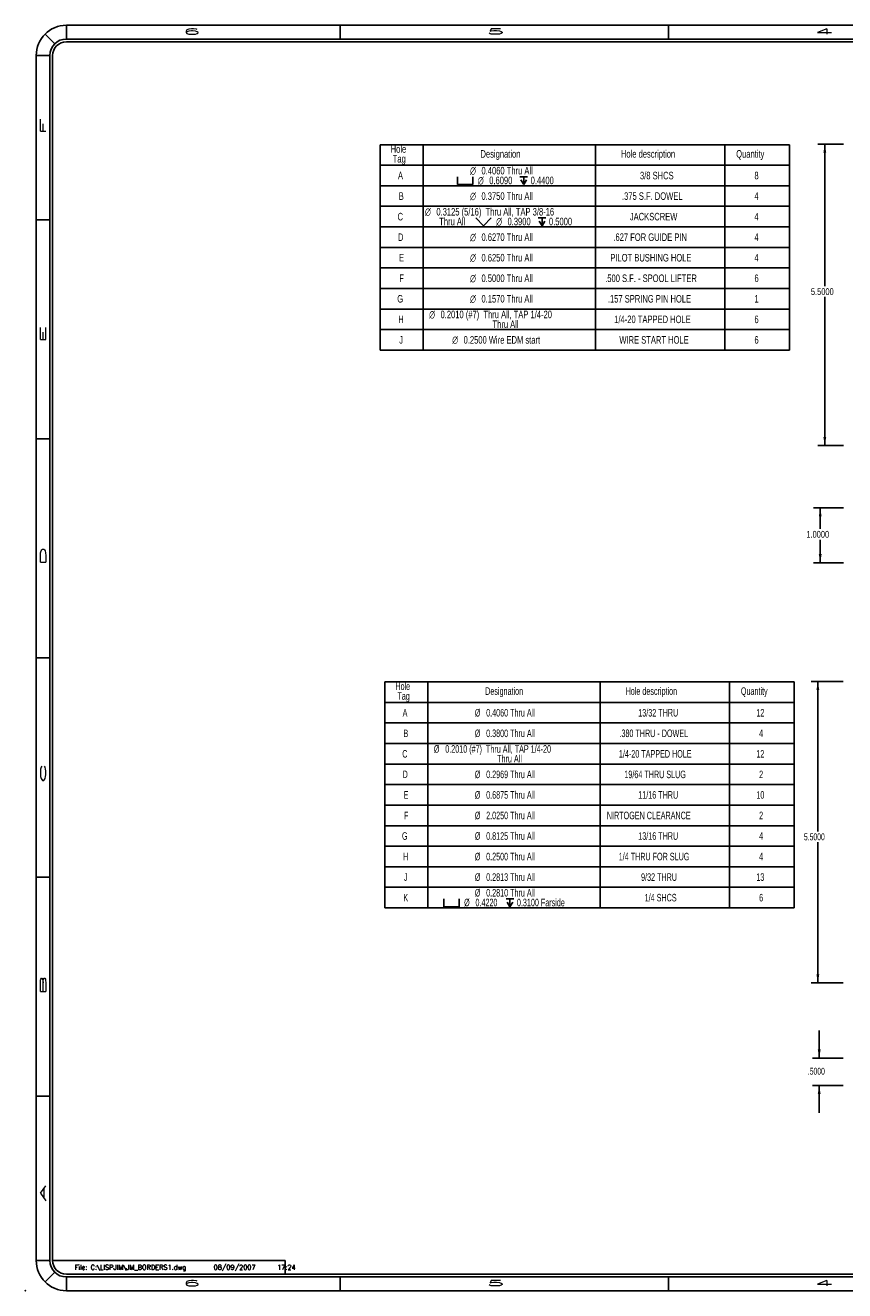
# Model space of a CAD drawing. Header units: inches. Extents: x 220 to 877, y 4 to 174.
# Tile 287 of 656: x 412 to 427, y 88 to 111. Entities that reach past the tile are written whole.
import ezdxf

# ---------------------------------------------------------------- set-up
doc = ezdxf.new("R2010")
doc.units = ezdxf.units.IN
doc.header["$LTSCALE"] = 0.5
doc.header["$MEASUREMENT"] = 0
doc.layers.add('SID-M-D', color=42, linetype='Continuous')
doc.layers.add('SID-M-S', color=105, linetype='Continuous')
doc.styles.add('DM_AUTO_PLOT_UPDATE', font='ROMANS.SHX')
doc.styles.add('R', font='ROMAND.SHX')
doc.styles.add('SLDTEXTSTYLE0', font='TXT', dxfattribs={"width": 0.595745})

# ---------------------------------------------------------------- blocks, each defined once
blk = doc.blocks.new('*U9')
at = {"layer": 'SID-M-D'}
blk.add_point((-34.75, -0.55), dxfattribs=at)
at = {"layer": 'SID-M-S'}
for p, q in [((0, 22.55), (-34, 22.55)), ((-34, 22.3), (-34, 22.55)), ((-29, 22.55), (-29, 22.3)), ((-23, 22.55), (-23, 22.3)), ((-34.212, 22.212), (-34.389, 22.389)), ((0, 22.3), (-34, 22.3)), ((0, 22.25), (-34, 22.25)), ((-34.3, 22), (-34.55, 22)), ((-34.55, 22), (-34.55, 0)), ((-34.3, 22), (-34.3, 0)), ((-34.25, 22), (-34.25, 0)), ((-34.55, 19), (-34.3, 19)), ((-34.55, 15), (-34.3, 15)), ((-34.55, 11), (-34.3, 11)), ((-34.55, 7), (-34.3, 7)), ((-34.55, 3), (-34.3, 3)), ((-34.3, 0), (-34.55, 0)), ((-34.212, -0.212), (-34.389, -0.389)), ((-34.25, 0), (-30, 0)), ((-30, 0), (-30, -0.25)), ((-34, -0.25), (0, -0.25)), ((-34, -0.3), (0, -0.3)), ((-34, -0.3), (-34, -0.55)), ((-29, -0.3), (-29, -0.55)), ((-23, -0.3), (-23, -0.55)), ((-34, -0.55), (0, -0.55))]:
    blk.add_line(p, q, dxfattribs=at)
for centre, radius, start, end in [((-34, 22), 0.55, 90, 180), ((-34, 22), 0.3, 90, 180), ((-34, 22), 0.25, 90, 180), ((-34, 0), 0.55, 180, 270), ((-34, 0), 0.3, 180, 270), ((-34, 0), 0.25, 180, 270)]:
    blk.add_arc(centre, radius, start, end, dxfattribs=at)
at = {"layer": 'SID-M-D', "style": 'R', "width": 4}
for s, p in [('6', (-31.882, 22.386)), ('5', (-26.327, 22.386)), ('4', (-20.327, 22.386)), ('6', (-31.882, -0.464)), ('5', (-26.327, -0.464)), ('4', (-20.327, -0.464))]:
    blk.add_text(s, height=0.1, dxfattribs=at).set_placement(p)
for s, p in [('F', (-34.374, 20.547)), ('E', (-34.374, 16.743)), ('D', (-34.374, 12.681)), ('C', (-34.374, 8.715)), ('B', (-34.374, 4.846)), ('A', (-34.374, 1.074))]:
    blk.add_text(s, height=0.1, rotation=90, dxfattribs=at).set_placement(p)
blk = doc.blocks.new('SW_SYMBOL_HOLE_SPOT')
at = {"layer": 'SID-M-D', "color": 0}
for p, q in [((0, 34.4), (0, 3)), ((0, 3), (63, 3)), ((63, 3), (63, 34.4))]:
    blk.add_line(p, q, dxfattribs=at)
blk = doc.blocks.new('SW_SYMBOL_HOLE_DEPTH')
at = {"layer": 'SID-M-D', "color": 0}
for p, q in [((0, 34.4), (31.5, 34.4)), ((3.9, 21.9), (15.7, 3)), ((15.7, 34.4), (15.7, 3)), ((27.6, 21.9), (15.7, 3))]:
    blk.add_line(p, q, dxfattribs=at)

msp = doc.modelspace()

# ---------------------------------------------------------------- linework, layer by layer
at = {"layer": 'SID-M-D', "color": 0}
for p, q in [((418.58443, 108.67232), (418.58443, 108.29732)), ((418.58443, 108.67232), (419.37184, 108.67232)), ((419.37184, 108.67232), (419.37184, 108.29732)), ((419.37184, 108.67232), (422.52144, 108.67232)), ((422.52144, 108.67232), (422.52144, 108.29732)), ((422.52144, 108.67232), (424.88365, 108.67232)), ((424.88365, 108.67232), (424.88365, 108.29732)), ((424.88365, 108.67232), (426.06475, 108.67232)), ((426.06475, 108.67232), (426.06475, 108.29732)), ((418.58443, 108.29732), (419.37184, 108.29732)), ((418.58443, 108.29732), (418.58443, 107.92232)), ((419.37184, 108.29732), (422.52144, 108.29732)), ((419.37184, 108.29732), (419.37184, 107.92232)), ((422.52144, 108.29732), (424.88365, 108.29732)), ((422.52144, 108.29732), (422.52144, 107.92232)), ((424.88365, 108.29732), (426.06475, 108.29732)), ((424.88365, 108.29732), (424.88365, 107.92232)), ((426.06475, 108.29732), (426.06475, 107.92232)), ((418.58443, 107.92232), (418.58443, 107.54732)), ((418.58443, 107.92232), (419.37184, 107.92232)), ((419.37184, 107.92232), (419.37184, 107.54732)), ((419.37184, 107.92232), (422.52144, 107.92232)), ((419.99837, 108.08434), (419.99837, 107.94353)), ((419.99837, 107.94353), (420.27999, 107.94353)), ((420.27999, 107.94353), (420.27999, 108.08434)), ((421.13804, 108.08434), (421.27885, 108.08434)), ((421.15565, 108.02802), (421.20845, 107.94353)), ((421.20845, 108.08434), (421.20845, 107.94353)), ((421.26125, 108.02802), (421.20845, 107.94353)), ((422.52144, 107.92232), (422.52144, 107.54732)), ((422.52144, 107.92232), (424.88365, 107.92232)), ((424.88365, 107.92232), (424.88365, 107.54732)), ((424.88365, 107.92232), (426.06475, 107.92232)), ((426.06475, 107.92232), (426.06475, 107.54732)), ((418.58443, 107.54732), (418.58443, 107.17232)), ((418.58443, 107.54732), (419.37184, 107.54732)), ((419.37184, 107.54732), (419.37184, 107.17232)), ((419.37184, 107.54732), (422.52144, 107.54732)), ((422.52144, 107.54732), (422.52144, 107.17232)), ((422.52144, 107.54732), (424.88365, 107.54732)), ((424.88365, 107.54732), (424.88365, 107.17232)), ((424.88365, 107.54732), (426.06475, 107.54732)), ((426.06475, 107.54732), (426.06475, 107.17232)), ((420.33262, 107.33434), (420.47343, 107.19353)), ((420.47343, 107.19353), (420.61424, 107.33434)), ((421.47229, 107.33434), (421.6131, 107.33434)), ((421.4899, 107.27802), (421.5427, 107.19353)), ((421.5427, 107.33434), (421.5427, 107.19353)), ((421.5955, 107.27802), (421.5427, 107.19353)), ((418.58443, 107.17232), (418.58443, 106.79732)), ((418.58443, 107.17232), (419.37184, 107.17232)), ((419.37184, 107.17232), (419.37184, 106.79732)), ((419.37184, 107.17232), (422.52144, 107.17232)), ((422.52144, 107.17232), (422.52144, 106.79732)), ((422.52144, 107.17232), (424.88365, 107.17232)), ((424.88365, 107.17232), (424.88365, 106.79732)), ((424.88365, 107.17232), (426.06475, 107.17232)), ((426.06475, 107.17232), (426.06475, 106.79732)), ((418.58443, 106.79732), (418.58443, 106.42232)), ((418.58443, 106.79732), (419.37184, 106.79732)), ((419.37184, 106.79732), (419.37184, 106.42232)), ((419.37184, 106.79732), (422.52144, 106.79732)), ((422.52144, 106.79732), (422.52144, 106.42232)), ((422.52144, 106.79732), (424.88365, 106.79732)), ((424.88365, 106.79732), (424.88365, 106.42232)), ((424.88365, 106.79732), (426.06475, 106.79732)), ((426.06475, 106.79732), (426.06475, 106.42232)), ((418.58443, 106.42232), (418.58443, 106.04732)), ((418.58443, 106.42232), (419.37184, 106.42232)), ((419.37184, 106.42232), (419.37184, 106.04732)), ((419.37184, 106.42232), (422.52144, 106.42232)), ((422.52144, 106.42232), (422.52144, 106.04732)), ((422.52144, 106.42232), (424.88365, 106.42232)), ((424.88365, 106.42232), (424.88365, 106.04732)), ((424.88365, 106.42232), (426.06475, 106.42232)), ((426.06475, 106.42232), (426.06475, 106.04732)), ((418.58443, 106.04732), (418.58443, 105.67232)), ((418.58443, 106.04732), (419.37184, 106.04732)), ((419.37184, 106.04732), (419.37184, 105.67232)), ((419.37184, 106.04732), (422.52144, 106.04732)), ((422.52144, 106.04732), (422.52144, 105.67232)), ((422.52144, 106.04732), (424.88365, 106.04732)), ((424.88365, 106.04732), (424.88365, 105.67232)), ((424.88365, 106.04732), (426.06475, 106.04732)), ((426.06475, 106.04732), (426.06475, 105.67232)), ((418.58443, 105.67232), (418.58443, 105.29732)), ((418.58443, 105.67232), (419.37184, 105.67232)), ((419.37184, 105.67232), (419.37184, 105.29732)), ((419.37184, 105.67232), (422.52144, 105.67232)), ((422.52144, 105.67232), (422.52144, 105.29732)), ((422.52144, 105.67232), (424.88365, 105.67232)), ((424.88365, 105.67232), (424.88365, 105.29732)), ((424.88365, 105.67232), (426.06475, 105.67232)), ((426.06475, 105.67232), (426.06475, 105.29732)), ((418.58443, 105.29732), (418.58443, 104.92232)), ((418.58443, 105.29732), (419.37184, 105.29732)), ((419.37184, 105.29732), (419.37184, 104.92232)), ((419.37184, 105.29732), (422.52144, 105.29732)), ((422.52144, 105.29732), (422.52144, 104.92232)), ((422.52144, 105.29732), (424.88365, 105.29732)), ((424.88365, 105.29732), (424.88365, 104.92232)), ((424.88365, 105.29732), (426.06475, 105.29732)), ((426.06475, 105.29732), (426.06475, 104.92232)), ((418.58443, 104.92232), (419.37184, 104.92232)), ((419.37184, 104.92232), (422.52144, 104.92232)), ((422.52144, 104.92232), (424.88365, 104.92232)), ((424.88365, 104.92232), (426.06475, 104.92232)), ((418.67019, 98.86537), (418.67019, 98.49037)), ((418.67019, 98.86537), (419.45759, 98.86537)), ((419.45759, 98.86537), (419.45759, 98.49037)), ((419.45759, 98.86537), (422.6072, 98.86537)), ((422.6072, 98.86537), (422.6072, 98.49037)), ((422.6072, 98.86537), (424.9694, 98.86537)), ((424.9694, 98.86537), (424.9694, 98.49037)), ((424.9694, 98.86537), (426.1505, 98.86537)), ((426.1505, 98.86537), (426.1505, 98.49037)), ((418.67019, 98.49037), (419.45759, 98.49037)), ((418.67019, 98.49037), (418.67019, 98.11537)), ((419.45759, 98.49037), (422.6072, 98.49037)), ((419.45759, 98.49037), (419.45759, 98.11537)), ((422.6072, 98.49037), (424.9694, 98.49037)), ((422.6072, 98.49037), (422.6072, 98.11537)), ((424.9694, 98.49037), (426.1505, 98.49037)), ((424.9694, 98.49037), (424.9694, 98.11537)), ((426.1505, 98.49037), (426.1505, 98.11537)), ((418.67019, 98.11537), (418.67019, 97.74037)), ((418.67019, 98.11537), (419.45759, 98.11537)), ((419.45759, 98.11537), (419.45759, 97.74037)), ((419.45759, 98.11537), (422.6072, 98.11537)), ((422.6072, 98.11537), (422.6072, 97.74037)), ((422.6072, 98.11537), (424.9694, 98.11537)), ((424.9694, 98.11537), (424.9694, 97.74037)), ((424.9694, 98.11537), (426.1505, 98.11537)), ((426.1505, 98.11537), (426.1505, 97.74037)), ((418.67019, 97.74037), (418.67019, 97.36537)), ((418.67019, 97.74037), (419.45759, 97.74037)), ((419.45759, 97.74037), (419.45759, 97.36537)), ((419.45759, 97.74037), (422.6072, 97.74037)), ((422.6072, 97.74037), (422.6072, 97.36537)), ((422.6072, 97.74037), (424.9694, 97.74037)), ((424.9694, 97.74037), (424.9694, 97.36537)), ((424.9694, 97.74037), (426.1505, 97.74037)), ((426.1505, 97.74037), (426.1505, 97.36537)), ((418.67019, 97.36537), (418.67019, 96.99037)), ((418.67019, 97.36537), (419.45759, 97.36537)), ((419.45759, 97.36537), (419.45759, 96.99037)), ((419.45759, 97.36537), (422.6072, 97.36537)), ((422.6072, 97.36537), (422.6072, 96.99037)), ((422.6072, 97.36537), (424.9694, 97.36537)), ((424.9694, 97.36537), (424.9694, 96.99037)), ((424.9694, 97.36537), (426.1505, 97.36537)), ((426.1505, 97.36537), (426.1505, 96.99037)), ((418.67019, 96.99037), (418.67019, 96.61537)), ((418.67019, 96.99037), (419.45759, 96.99037)), ((419.45759, 96.99037), (419.45759, 96.61537)), ((419.45759, 96.99037), (422.6072, 96.99037)), ((422.6072, 96.99037), (422.6072, 96.61537)), ((422.6072, 96.99037), (424.9694, 96.99037)), ((424.9694, 96.99037), (424.9694, 96.61537)), ((424.9694, 96.99037), (426.1505, 96.99037)), ((426.1505, 96.99037), (426.1505, 96.61537)), ((418.67019, 96.61537), (418.67019, 96.24037)), ((418.67019, 96.61537), (419.45759, 96.61537)), ((419.45759, 96.61537), (419.45759, 96.24037)), ((419.45759, 96.61537), (422.6072, 96.61537)), ((422.6072, 96.61537), (422.6072, 96.24037)), ((422.6072, 96.61537), (424.9694, 96.61537)), ((424.9694, 96.61537), (424.9694, 96.24037)), ((424.9694, 96.61537), (426.1505, 96.61537)), ((426.1505, 96.61537), (426.1505, 96.24037)), ((418.67019, 96.24037), (418.67019, 95.86537)), ((418.67019, 96.24037), (419.45759, 96.24037)), ((419.45759, 96.24037), (419.45759, 95.86537)), ((419.45759, 96.24037), (422.6072, 96.24037)), ((422.6072, 96.24037), (422.6072, 95.86537)), ((422.6072, 96.24037), (424.9694, 96.24037)), ((424.9694, 96.24037), (424.9694, 95.86537)), ((424.9694, 96.24037), (426.1505, 96.24037)), ((426.1505, 96.24037), (426.1505, 95.86537)), ((418.67019, 95.86537), (418.67019, 95.49037)), ((418.67019, 95.86537), (419.45759, 95.86537)), ((419.45759, 95.86537), (419.45759, 95.49037)), ((419.45759, 95.86537), (422.6072, 95.86537)), ((422.6072, 95.86537), (422.6072, 95.49037)), ((422.6072, 95.86537), (424.9694, 95.86537)), ((424.9694, 95.86537), (424.9694, 95.49037)), ((424.9694, 95.86537), (426.1505, 95.86537)), ((426.1505, 95.86537), (426.1505, 95.49037)), ((418.67019, 95.49037), (418.67019, 95.11537)), ((418.67019, 95.49037), (419.45759, 95.49037)), ((419.45759, 95.49037), (419.45759, 95.11537)), ((419.45759, 95.49037), (422.6072, 95.49037)), ((422.6072, 95.49037), (422.6072, 95.11537)), ((422.6072, 95.49037), (424.9694, 95.49037)), ((424.9694, 95.49037), (424.9694, 95.11537)), ((424.9694, 95.49037), (426.1505, 95.49037)), ((426.1505, 95.49037), (426.1505, 95.11537)), ((418.67019, 95.11537), (418.67019, 94.74037)), ((418.67019, 95.11537), (419.45759, 95.11537)), ((419.45759, 95.11537), (419.45759, 94.74037)), ((419.45759, 95.11537), (422.6072, 95.11537)), ((422.6072, 95.11537), (422.6072, 94.74037)), ((422.6072, 95.11537), (424.9694, 95.11537)), ((424.9694, 95.11537), (424.9694, 94.74037)), ((424.9694, 95.11537), (426.1505, 95.11537)), ((426.1505, 95.11537), (426.1505, 94.74037)), ((418.67019, 94.74037), (419.45759, 94.74037)), ((419.45759, 94.74037), (422.6072, 94.74037)), ((422.6072, 94.74037), (424.9694, 94.74037)), ((424.9694, 94.74037), (426.1505, 94.74037))]:
    msp.add_line(p, q, dxfattribs=at)
at = {"layer": 'SID-M-D'}
for p, q in [((427.05292, 108.68088), (426.58422, 108.68088)), ((426.70922, 108.68088), (426.70922, 106.0903)), ((426.70922, 103.18088), (426.70922, 105.89186)), ((427.05292, 103.18088), (426.58422, 103.18088)), ((427.05292, 102.04184), (426.50031, 102.04184)), ((426.62531, 102.04184), (426.62531, 101.65954)), ((426.62531, 101.04184), (426.62531, 101.4611)), ((427.05292, 101.04184), (426.50031, 101.04184)), ((427.04259, 98.87262), (426.45688, 98.87262)), ((426.58188, 98.87262), (426.58188, 96.13696)), ((426.58188, 93.37262), (426.58188, 95.93852)), ((427.04259, 93.37262), (426.45688, 93.37262)), ((426.60666, 91.99902), (426.60666, 92.49902)), ((427.04259, 91.99902), (426.48166, 91.99902)), ((427.04259, 91.49902), (426.48166, 91.49902)), ((426.60666, 91.49902), (426.60666, 90.99902))]:
    msp.add_line(p, q, dxfattribs=at)
for points in [[(426.70922, 108.68088), (426.68322, 108.52488), (426.73522, 108.52488)], [(426.70922, 103.18088), (426.73522, 103.33688), (426.68322, 103.33688)], [(426.62531, 102.04184), (426.59931, 101.88584), (426.65131, 101.88584)], [(426.62531, 101.04184), (426.65131, 101.19784), (426.59931, 101.19784)], [(426.58188, 98.87262), (426.55588, 98.71662), (426.60788, 98.71662)], [(426.58188, 93.37262), (426.60788, 93.52862), (426.55588, 93.52862)], [(426.60666, 91.99902), (426.63266, 92.15502), (426.58066, 92.15502)], [(426.60666, 91.49902), (426.58066, 91.34302), (426.63266, 91.34302)]]:
    msp.add_solid(points, dxfattribs=at)

# ---------------------------------------------------------------- block references
msp.add_blockref('*U9', (446.85171, 88.30167), dxfattribs=at)
at = {"layer": 'SID-M-D', "color": 0, "xscale": 0.004470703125, "yscale": 0.004470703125, "zscale": 0.004470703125}
for name, p in [('SW_SYMBOL_HOLE_SPOT', (419.74701, 94.74839)), ('SW_SYMBOL_HOLE_DEPTH', (420.88668, 94.74839))]:
    msp.add_blockref(name, p, dxfattribs=at)

# ---------------------------------------------------------------- texts
at = {"layer": 'SID-M-D', "color": 0, "style": 'SLDTEXTSTYLE0', "width": 0.75}
for s, height, p in [('Hole', 0.137795, (418.77709, 108.52465)), ('Designation', 0.1377953, (420.41833, 108.43556)), ('Hole description', 0.1377953, (422.9839, 108.43556)), ('Quantity', 0.137795, (425.08971, 108.43556)), ('Tag', 0.137795, (418.81441, 108.34647)), ('A', 0.1378, (418.91019, 108.04014)), ('∅', 0.1378, (420.22849, 108.12923)), ('0.4060 Thru All', 0.1377953, (420.4363, 108.12923)), ('3/8 SHCS', 0.137795, (423.33241, 108.04014)), ('8', 0.1378, (425.42329, 108.04014)), ('∅', 0.1378, (420.37025, 107.95105)), ('0.6090', 0.137795, (420.57806, 107.95105)), ('0.4400', 0.137795, (421.33492, 107.95105)), ('B', 0.1378, (418.92541, 107.66514)), ('∅', 0.1378, (420.22849, 107.66514)), ('0.3750 Thru All', 0.1377953, (420.4363, 107.66514)), ('.375 S.F. DOWEL', 0.1377953, (423.00429, 107.66514)), ('4', 0.1378, (425.42329, 107.66514)), ('C', 0.1378, (418.9035, 107.29014)), ('∅', 0.1378, (419.40478, 107.37923)), ('0.3125 (5/16)  Thru All, TAP 3/8-16', 0.1377953, (419.61259, 107.37923)), ('JACKSCREW', 0.137795, (423.14773, 107.29014)), ('4', 0.1378, (425.42329, 107.29014)), ('Thru All', 0.137795, (419.66412, 107.20105)), ('∅', 0.1378, (420.7045, 107.20105)), ('0.3900', 0.137795, (420.91231, 107.20105)), ('0.5000', 0.137795, (421.66917, 107.20105)), ('D', 0.1378, (418.90981, 106.91514)), ('∅', 0.1378, (420.22849, 106.91514)), ('0.6270 Thru All', 0.1377953, (420.4363, 106.91514)), ('.627 FOR GUIDE PIN', 0.1377953, (422.8462, 106.91514)), ('4', 0.1378, (425.42329, 106.91514)), ('E', 0.1378, (418.92885, 106.54014)), ('∅', 0.1378, (420.22849, 106.54014)), ('0.6250 Thru All', 0.1377953, (420.4363, 106.54014)), ('PILOT BUSHING HOLE', 0.1377953, (422.7907, 106.54014)), ('4', 0.1378, (425.42329, 106.54014)), ('F', 0.1378, (418.93364, 106.16514)), ('∅', 0.1378, (420.22849, 106.16514)), ('0.5000 Thru All', 0.1377953, (420.4363, 106.16514)), ('.500 S.F. - SPOOL LIFTER', 0.1377953, (422.69693, 106.16514)), ('6', 0.1378, (425.42329, 106.16514)), ('G', 0.1378, (418.89804, 105.79014)), ('∅', 0.1378, (420.22849, 105.79014)), ('0.1570 Thru All', 0.1377953, (420.4363, 105.79014)), ('.157 SPRING PIN HOLE', 0.1377953, (422.74602, 105.79014)), ('1', 0.1378, (425.42329, 105.79014)), ('∅', 0.1378, (419.48066, 105.50423)), ('0.2010 (#7)  Thru All, TAP 1/4-20', 0.1377953, (419.68848, 105.50423)), ('H', 0.1378, (418.91536, 105.41514)), ('Thru All', 0.137795, (420.63784, 105.32605)), ('1/4-20 TAPPED HOLE', 0.1377953, (422.86209, 105.41514)), ('6', 0.1378, (425.42329, 105.41514)), ('J', 0.1378, (418.93383, 105.04014)), ('∅', 0.1378, (419.90209, 105.04014)), ('0.2500 Wire EDM start', 0.1377953, (420.1099, 105.04014)), ('WIRE START HOLE', 0.1377953, (422.95558, 105.04014)), ('6', 0.1378, (425.42329, 105.04014))]:
    msp.add_text(s, height=height, dxfattribs=at).set_placement(p)
at = {"layer": 'SID-M-D', "style": 'SLDTEXTSTYLE0', "width": 0.75}
for s, p in [('5.5000', (426.45523, 105.92799)), ('1.0000', (426.37132, 101.49724))]:
    msp.add_text(s, height=0.125, dxfattribs=at).set_placement(p)
at = {"layer": 'SID-M-D', "color": 0, "attachment_point": 1, "style": 'SLDTEXTSTYLE0'}
for s, insert, char_height in [('Hole', (418.86284, 98.8555), 0.137795), ('Tag', (418.90016, 98.67732), 0.137795), ('Designation', (420.50408, 98.76641), 0.1377953), ('Hole description', (423.06966, 98.76641), 0.1377953), ('Quantity', (425.17547, 98.76641), 0.137795), ('A', (418.99595, 98.371), 0.1378), ('%%c', (420.31425, 98.371), 0.137795), ('0.4060 Thru All', (420.52206, 98.371), 0.1377953), ('13/32 THRU', (423.30114, 98.371), 0.137795), ('12', (425.45814, 98.371), 0.137795), ('B', (419.01116, 97.996), 0.1378), ('%%c', (420.31425, 97.996), 0.137795), ('0.3800 Thru All', (420.52206, 97.996), 0.1377953), ('.380 THRU - DOWEL', (422.95732, 97.996), 0.1377953), ('4', (425.50904, 97.996), 0.1378), ('%%c', (419.56642, 97.71008), 0.137795), ('0.2010 (#7)  Thru All, TAP 1/4-20', (419.77423, 97.71008), 0.1377953), ('C', (418.98925, 97.621), 0.1378), ('Thru All', (420.7236, 97.53191), 0.137795), ('1/4-20 TAPPED HOLE', (422.94784, 97.621), 0.1377953), ('12', (425.45814, 97.621), 0.137795), ('%%c', (420.31425, 97.246), 0.137795), ('0.2969 Thru All', (420.52206, 97.246), 0.1377953), ('19/64 THRU SLUG', (423.04727, 97.246), 0.1377953), ('D', (418.99557, 97.246), 0.1378), ('2', (425.50904, 97.246), 0.1378), ('E', (419.01461, 96.871), 0.1378), ('%%c', (420.31425, 96.871), 0.137795), ('0.6875 Thru All', (420.52206, 96.871), 0.1377953), ('11/16 THRU', (423.30114, 96.871), 0.137795), ('10', (425.45814, 96.871), 0.137795), ('F', (419.01939, 96.496), 0.1378), ('%%c', (420.31425, 96.496), 0.137795), ('2.0250 Thru All', (420.52206, 96.496), 0.1377953), ('NIRTOGEN CLEARANCE', (422.7268, 96.496), 0.1377953), ('2', (425.50904, 96.496), 0.1378), ('G', (418.9838, 96.121), 0.1378), ('%%c', (420.31425, 96.121), 0.137795), ('0.8125 Thru All', (420.52206, 96.121), 0.1377953), ('13/16 THRU', (423.30114, 96.121), 0.137795), ('4', (425.50904, 96.121), 0.1378), ('H', (419.00112, 95.746), 0.1378), ('%%c', (420.31425, 95.746), 0.137795), ('0.2500 Thru All', (420.52206, 95.746), 0.1377953), ('1/4 THRU FOR SLUG', (422.94354, 95.746), 0.1377953), ('4', (425.50904, 95.746), 0.1378), ('J', (419.01958, 95.371), 0.1378), ('%%c', (420.31425, 95.371), 0.137795), ('0.2813 Thru All', (420.52206, 95.371), 0.1377953), ('9/32 THRU', (423.35204, 95.371), 0.137795), ('13', (425.45814, 95.371), 0.137795), ('K', (419.00963, 94.996), 0.1378), ('%%c', (420.31425, 95.08508), 0.137795), ('0.2810 Thru All', (420.52206, 95.08508), 0.1377953), ('1/4 SHCS', (423.41817, 94.996), 0.137795), ('6', (425.50904, 94.996), 0.1378), ('%%c', (420.11888, 94.90691), 0.137795), ('0.4220', (420.32669, 94.90691), 0.137795), ('0.3100 Farside', (421.08355, 94.90691), 0.1377953)]:
    msp.add_mtext(s, dxfattribs=dict(at, insert=insert, char_height=char_height))
at = {"layer": 'SID-M-D', "char_height": 0.125, "attachment_point": 1, "style": 'SLDTEXTSTYLE0'}
for s, insert in [('5.5000', (426.32789, 96.09966)), ('.5000', (426.39885, 91.82078))]:
    msp.add_mtext(s, dxfattribs=dict(at, insert=insert))
at = {"layer": 'SID-M-S', "style": 'DM_AUTO_PLOT_UPDATE'}
msp.add_text('File: C:\\LISPJIM\\JM_BORDERS1.dwg     08/09/2007     17:24', height=0.0876843, dxfattribs=at).set_placement((413.00172, 88.13546))

doc.saveas('drawing.dxf')
